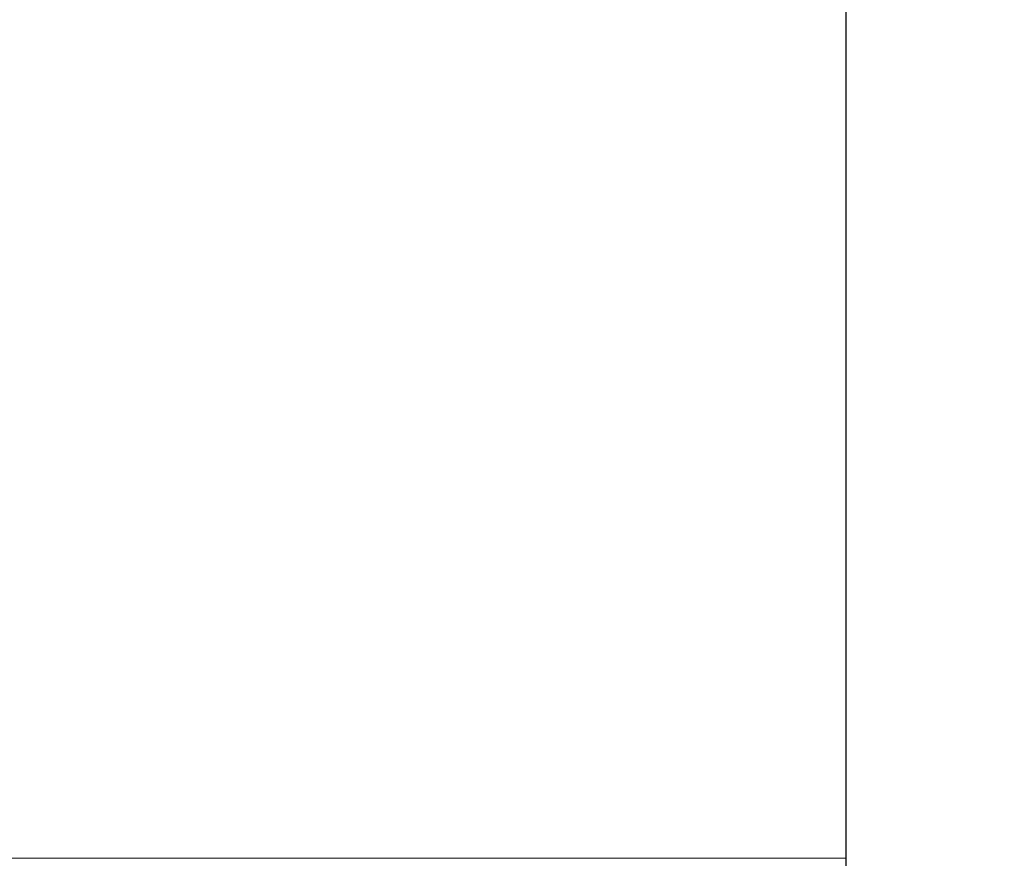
# Model space of a CAD drawing. Header units: millimetres. Extents: x -637441 to -130928, y -380379 to -53767.
# Tile 357 of 390: x -337439 to -337398, y -149332 to -149297. Entities that reach past the tile are written whole.
import ezdxf

# ---------------------------------------------------------------- set-up
doc = ezdxf.new("R2010")
doc.units = ezdxf.units.MM
doc.header["$LTSCALE"] = 10
doc.layers.add('CKSTENY_SRAF', color=1, linetype='Continuous', lineweight=18)
doc.layers.add('CKTEXTY_MALE', color=7, linetype='Continuous', lineweight=25)
doc.layers.add('CrossSectionsGlass', color=4, linetype='Continuous')
doc.styles.get("Standard").update_dxf_attribs({"font": 'simplex.shx', "width": 0.8})
doc.dimstyles.new('normální', dxfattribs={"dimscale": 50, "dimtxt": 2.5, "dimasz": 2.5, "dimexe": 1.768, "dimexo": 5, "dimtad": 1, "dimrnd": 1, "dimtxsty": 'Standard', "dimblk1": 'OBLIQUE', "dimblk2": 'OBLIQUE', "dimsah": 1, "dimcen": 2.5, "dimdle": 1.8, "dimadec": 0, "dimazin": 0, "dimtfac": 1, "dimtix": 1, "dimtmove": 2, "dimatfit": 3, "dimfxl": 1, "dimarcsym": 0})

# ---------------------------------------------------------------- blocks, each defined once
blk = doc.blocks.new('_OBLIQUE')
at = {"color": 0, "linetype": 'ByBlock'}
blk.add_line((-0.5, -0.5), (0.5, 0.5), dxfattribs=at)
blk = doc.blocks.new('*D1462')
at = {"layer": 'CKTEXTY_MALE', "color": 0, "lineweight": -2}
for p, q in [((-337352.102, -149196.4), (-337352.102, -149709.764)), ((-337152.102, -149196.4), (-337152.102, -149709.764)), ((-337352.102, -149621.364), (-337477.102, -149621.364)), ((-337152.102, -149621.364), (-337352.102, -149621.364)), ((-337152.102, -149621.364), (-337027.102, -149621.364))]:
    blk.add_line(p, q, dxfattribs=at)
at = {"layer": 'DEFPOINTS', "color": 0}
for p in [(-337352.102, -148946.4), (-337152.102, -148946.4), (-337352.102, -149621.364)]:
    blk.add_point(p, dxfattribs=at)
at = {"layer": 'CKTEXTY_MALE', "color": 0, "lineweight": -2, "xscale": 125, "yscale": 125, "zscale": 125}
blk.add_blockref('_OBLIQUE', (-337352.102, -149621.364), dxfattribs=at)
at = {"layer": 'CKTEXTY_MALE', "color": 0, "lineweight": -2, "xscale": 125, "yscale": 125, "zscale": 125, "rotation": 180}
blk.add_blockref('_OBLIQUE', (-337152.102, -149621.364), dxfattribs=at)
at = {"layer": 'CKTEXTY_MALE', "color": 0, "insert": (-337252.102, -149527.614), "char_height": 125, "attachment_point": 5}
blk.add_mtext('200', dxfattribs=at)

msp = doc.modelspace()

# ---------------------------------------------------------------- linework, layer by layer
at = {"layer": 'CKSTENY_SRAF'}
msp.add_line((-337612.102, -149331.715), (-337404.902, -149331.715), dxfattribs=at)
at = {"layer": 'CrossSectionsGlass', "color": 1}
msp.add_line((-337404.902, -152115.076), (-337404.902, -149264.277), dxfattribs=at)

# ---------------------------------------------------------------- dimensions: what is measured, and where the dimension line sits
at = {"layer": 'CKTEXTY_MALE'}
dim = msp.add_linear_dim(base=(-337352.102, -149621.364), p1=(-337152.102, -148946.4), p2=(-337352.102, -148946.4), dimstyle='normální', dxfattribs=at)
dim.commit()
dim.dimension.update_dxf_attribs({"geometry": '*D1462', "text_midpoint": (-337252.102, -149527.614)})

doc.saveas('drawing.dxf')
